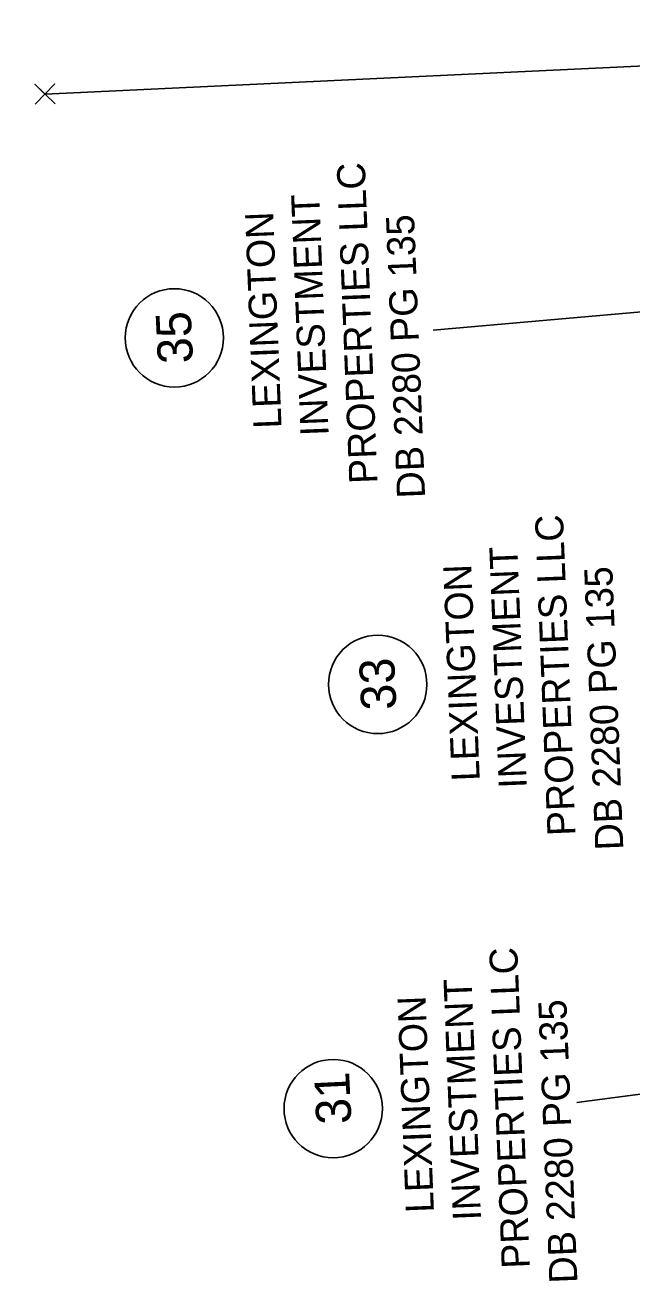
# Model space of a CAD drawing. Extents: x 1627482 to 1629573, y 760826 to 766301.
# Drawn here: x 1628094.6 to 1628202.5, y 763419 to 763642.4 of the extents above; entities that cross this region are included whole.
import ezdxf

# ---------------------------------------------------------------- set-up
doc = ezdxf.new("R2010")
doc.units = 0
for name, color, linetype in [('Default', 7, 'Continuous'), ('Exist Property Corner CELL', 7, 'Continuous'), ('Exist Property Deed Book Text', 7, 'Continuous'), ('Exist Property Line Leader', 7, 'Continuous'), ('Exist Property Owner Number CELL', 7, 'Continuous'), ('Exist Property Owner Text', 7, 'Continuous'), ('Exist Right of Way Line', 7, 'Continuous')]:
    doc.layers.add(name, color=color, linetype=linetype)

# ---------------------------------------------------------------- blocks, each defined once
blk = doc.blocks.new('POINT_DISPLAY')
at = {"layer": 'Default'}
blk.add_line((0, 0), (0, 0), dxfattribs=at)
blk = doc.blocks.new('EXIST PROPERTY CORNER')
at = {"layer": 'Exist Property Corner CELL'}
blk.add_lwpolyline([(-3.81, 0), (3.81, 0), (0, 0), (0, 3.81), (0, -3.81)], dxfattribs=at)
blk.add_blockref('POINT_DISPLAY', (0, 0), dxfattribs=at)

msp = doc.modelspace()

# ---------------------------------------------------------------- linework, layer by layer
at = {"layer": 'Exist Property Line Leader'}
for p, q in [((1628268.05, 763597.07), (1628167.2, 763588.13)), ((1628277.96, 763461.98), (1628192.77, 763450.7))]:
    msp.add_line(p, q, dxfattribs=at)
at = {"layer": 'Exist Property Owner Number CELL'}
for centre in [(1628121.13, 763586.77), (1628157.32, 763525.1), (1628149.4, 763449.61)]:
    msp.add_circle(centre, 8.75, dxfattribs=at)
at = {"layer": 'Exist Right of Way Line'}
msp.add_lwpolyline([(1628098.14, 763630.17), (1628229.97, 763636.35), (1628359.91, 763642.43)], dxfattribs=at)

# ---------------------------------------------------------------- block references
at = {"layer": 'Exist Property Corner CELL', "xscale": 0.6561666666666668, "yscale": 0.6561666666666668, "rotation": 45.72460018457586}
msp.add_blockref('EXIST PROPERTY CORNER', (1628098.12, 763630.17), dxfattribs=at)

# ---------------------------------------------------------------- texts
at = {"layer": 'Exist Property Deed Book Text'}
for p in [(1628165.76, 763558.31), (1628201.03, 763495.68), (1628192.86, 763418.6)]:
    msp.add_text('DB 2280 PG 135', height=5, rotation=92.2582, dxfattribs=at).set_placement(p)
at = {"layer": 'Exist Property Owner Number CELL'}
for s, p in [('35', (1628124.47, 763582.34)), ('33', (1628160.66, 763520.67)), ('31', (1628152.66, 763446.96))]:
    msp.add_text(s, height=6.25, rotation=92.6915, dxfattribs=at).set_placement(p)
at = {"layer": 'Exist Property Owner Text'}
for s, p in [('PROPERTIES LLC', (1628157.27, 763560.9)), ('INVESTMENT', (1628148.6, 763569.39)), ('LEXINGTON', (1628140.22, 763570.71)), ('PROPERTIES LLC', (1628192.53, 763498.24)), ('INVESTMENT', (1628183.86, 763506.69)), ('LEXINGTON', (1628175.48, 763507.97)), ('PROPERTIES LLC', (1628184.39, 763421.24)), ('INVESTMENT', (1628175.71, 763429.78)), ('LEXINGTON', (1628167.33, 763431.16))]:
    msp.add_text(s, height=5, rotation=92.2582, dxfattribs=at).set_placement(p)

doc.saveas('drawing.dxf')
